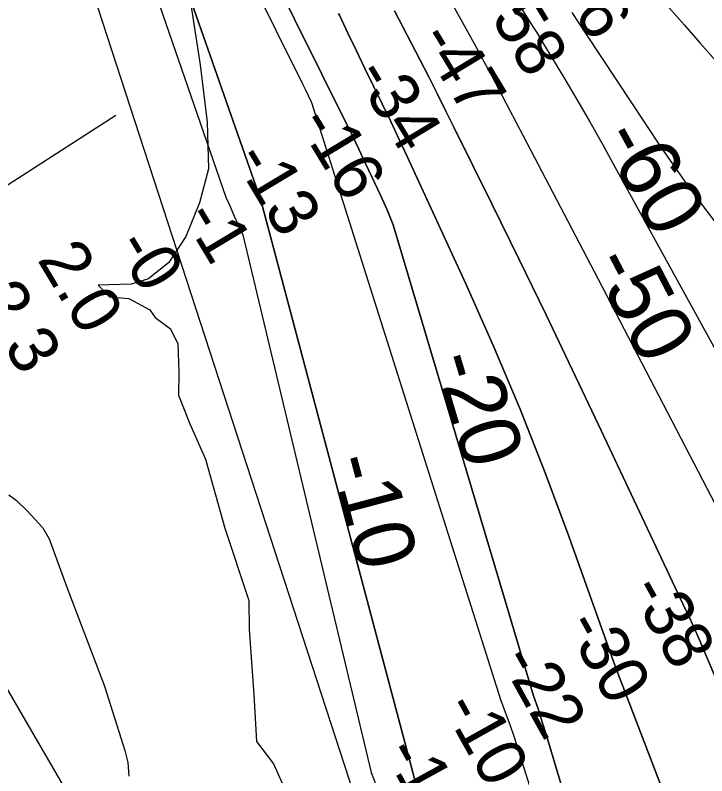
# Model space of a CAD drawing. Extents: x 3704301 to 3742427, y 506229 to 532009.
# Drawn here: x 3730131 to 3731074, y 512674 to 513710 of the extents above; entities that cross this region are included whole.
import ezdxf

# ---------------------------------------------------------------- set-up
doc = ezdxf.new("R2010")
doc.units = 0
for name, color, linetype in [('V-RIVR-EDGE', 7, 'Continuous'), ('V-RIVR-RANG', 7, 'Continuous'), ('V-RRAP-FSHR', 7, 'Continuous'), ('V-SITE-VEGE', 7, 'Continuous'), ('V-TOPO-DPTH', 7, 'Continuous'), ('V-TOPO-MAJR', 7, 'Continuous'), ('V-TOPO-MAJR-IDEN', 7, 'Continuous'), ('V-TOPO-MINR', 7, 'Continuous'), ('V-TOPO-MINR-IDEN', 7, 'Continuous'), ('V-TOPO-WATR', 7, 'Continuous')]:
    doc.layers.add(name, color=color, linetype=linetype)

msp = doc.modelspace()

# ---------------------------------------------------------------- linework, layer by layer
at = {"layer": 'V-RIVR-EDGE'}
msp.add_lwpolyline([(3730369.5, 513733.7), (3730383.7, 513642.4), (3730393.1, 513564.3), (3730394.8, 513500.7), (3730382.6, 513454.5), (3730363.9, 513408.3), (3730341, 513373), (3730313.3, 513350.8), (3730289.3, 513343.7), (3730244.3, 513342), (3730259.9, 513326.3), (3730286.3, 513323.9), (3730315, 513308.8), (3730322.2, 513298), (3730343.2, 513282.9), (3730353.3, 513262.5), (3730354.5, 513224.1), (3730353.8, 513192.2), (3730369.3, 513153.2), (3730390.8, 513105.1), (3730417, 513011.4), (3730449.7, 512912.8), (3730450.2, 512873.2), (3730456.6, 512784.4), (3730460.1, 512720.7), (3730483.4, 512690), (3730503.7, 512645.6)], dxfattribs=at)
at = {"layer": 'V-RIVR-RANG'}
msp.add_line((3729679.7, 513195.6), (3730268.7, 513573.9), dxfattribs=at)
at = {"layer": 'V-RRAP-FSHR'}
msp.add_lwpolyline([(3729896.6, 513176.9), (3730283.4, 512510.6), (3730452.4, 512216.2), (3730512.5, 512079.6), (3730590.6, 511915.2)], dxfattribs=at)
at = {"layer": 'V-SITE-VEGE'}
msp.add_lwpolyline([(3730122.9, 513056.4), (3730133.3, 513048.7), (3730147.9, 513034.8), (3730169.1, 513011.7), (3730177.9, 512996.6), (3730201.7, 512930.8), (3730253.2, 512795.9), (3730280.8, 512708.4), (3730285, 512691.9), (3730286.1, 512673.4)], dxfattribs=at)
at = {"layer": 'V-TOPO-DPTH'}
for points in [[(3729727.7, 514846.1), (3729772, 514770.3), (3729815.8, 514694), (3729858.6, 514617.3), (3729900.9, 514540.3), (3730067.5, 514232.9), (3730075.4, 514217.6), (3730083.1, 514202.1), (3730090.2, 514186.3), (3730097, 514170.4), (3730123.6, 514105.2), (3730126.7, 514096.7), (3730129.4, 514088.1), (3730131.4, 514079.4), (3730133, 514070.5), (3730134.4, 514061.6), (3730135.9, 514052.6), (3730599.4, 512629.4), (3730757, 511917.3), (3730876, 511918.7)], [(3730227.8, 514139.1), (3730466.2, 513458.2), (3730675.3, 512671.5), (3730679.1, 512660), (3730682.9, 512648.5), (3730785.8, 512327.2), (3730799.7, 512282), (3730812.9, 512236.5), (3730824.8, 512190.7), (3730836.1, 512144.7), (3730846.5, 512099.5), (3730851.6, 512075.9), (3730856.3, 512052.2), (3730860.3, 512028.4), (3730863.8, 512004.5), (3730868, 511973.6), (3730873.6, 511934.3), (3730876, 511918.7)], [(3730876, 511918.7), (3730873.6, 511934.3), (3730868, 511973.6), (3730863.8, 512004.5), (3730860.3, 512028.4), (3730856.3, 512052.2), (3730851.6, 512075.9), (3730846.5, 512099.5), (3730836.1, 512144.7), (3730824.8, 512190.7), (3730812.9, 512236.5), (3730799.7, 512282), (3730785.8, 512327.2), (3730682.9, 512648.5), (3730679.1, 512660), (3730675.3, 512671.5), (3730466.2, 513458.2), (3730227.8, 514139.1)], [(3730914, 512532.5), (3730855.5, 512728.8), (3730849.9, 512747), (3730844.1, 512765), (3730837.9, 512783), (3730646.5, 513424.6), (3730638.2, 513444.8), (3730629.3, 513464.7), (3730605, 513516.8), (3730600.4, 513526.6), (3730595.7, 513536.3), (3730591, 513546), (3730586.3, 513555.7), (3730512.3, 513704.4), (3730470.8, 513788.5)], [(3730470.8, 513788.5), (3730512.3, 513704.4), (3730586.3, 513555.7), (3730591, 513546), (3730595.7, 513536.3), (3730600.4, 513526.6), (3730605, 513516.8), (3730629.3, 513464.7), (3730638.2, 513444.8), (3730646.5, 513424.6), (3730837.9, 512783), (3730844.1, 512765), (3730849.9, 512747), (3730855.5, 512728.8), (3730914, 512532.5)], [(3731185.6, 512207.1), (3730949.3, 512823.2), (3730886.6, 512999), (3730854, 513086.4), (3730819.9, 513173.1), (3730783.5, 513259), (3730745.6, 513344.2), (3730666, 513516.4), (3730654.7, 513540.7), (3730643.2, 513565), (3730631.6, 513589.1), (3730619.8, 513613.2), (3730608, 513637.3), (3730596.4, 513661.4), (3730584.8, 513685.6), (3730573.4, 513709.8), (3730572.2, 513712.4)], [(3730572.2, 513712.4), (3730573.4, 513709.8), (3730584.8, 513685.6), (3730596.4, 513661.4), (3730608, 513637.3), (3730619.8, 513613.2), (3730631.6, 513589.1), (3730643.2, 513565), (3730654.7, 513540.7), (3730666, 513516.4), (3730745.6, 513344.2), (3730783.5, 513259), (3730819.9, 513173.1), (3730854, 513086.4), (3730886.6, 512999), (3730949.3, 512823.2), (3731185.6, 512207.1)], [(3731095.4, 512784.9), (3731062.1, 512863), (3731058.1, 512872.2), (3731054.1, 512881.3), (3731049.9, 512890.4), (3731045.7, 512899.4), (3730926.6, 513151.8), (3730890.7, 513227.4), (3730854.5, 513302.9), (3730817.9, 513378.1), (3730781, 513453.2), (3730729.4, 513557.5), (3730718, 513580.3), (3730706.5, 513603.1), (3730695, 513625.9), (3730683.3, 513648.5), (3730648.4, 513716.1)], [(3731095.4, 512784.9), (3731062.1, 512863), (3731058.1, 512872.2), (3731054.1, 512881.3), (3731049.9, 512890.4), (3731045.7, 512899.4), (3730926.6, 513151.8), (3730890.7, 513227.4), (3730854.5, 513302.9), (3730817.9, 513378.1), (3730781, 513453.2), (3730729.4, 513557.5), (3730718, 513580.3), (3730706.5, 513603.1), (3730695, 513625.9), (3730683.3, 513648.5), (3730648.4, 513716.1)]]:
    msp.add_lwpolyline(points, dxfattribs=at)
at = {"layer": 'V-TOPO-MAJR'}
msp.add_lwpolyline([(3730658.7, 513848.6), (3730759.1, 513667.5), (3730765.8, 513655.2), (3730772.5, 513642.9), (3730779.2, 513630.6), (3730785.7, 513618.2), (3730823.8, 513545.8), (3730849.3, 513497.2), (3730874.8, 513448.6), (3730900.2, 513399.9), (3730925.6, 513351.2), (3731133.7, 512951.4), (3731138.9, 512941.3), (3731144.1, 512931.1), (3731149.2, 512921), (3731154.4, 512910.8), (3731454.7, 512313), (3731625.9, 511927.9)], dxfattribs=at)
at = {"layer": 'V-TOPO-MINR'}
for points in [[(3730386.3, 514407.7), (3730837.5, 513693.7), (3730840.2, 513689.5), (3730842.8, 513685.3), (3730845.4, 513681), (3730848, 513676.7), (3730879, 513625.2), (3730896.8, 513595), (3730914.5, 513564.7), (3730931.8, 513534.2), (3730948.8, 513503.6), (3731201.1, 513045.4)], [(3730227.8, 514139.1), (3730466.2, 513458.2), (3730675.3, 512671.5), (3730679.1, 512660), (3730682.9, 512648.5), (3730785.8, 512327.2), (3730799.7, 512282), (3730812.9, 512236.5), (3730824.8, 512190.7), (3730836.1, 512144.7), (3730846.5, 512099.5), (3730851.6, 512075.9), (3730856.3, 512052.2), (3730860.3, 512028.4), (3730863.8, 512004.5), (3730868, 511973.6), (3730873.6, 511934.3), (3730876, 511918.7)], [(3730241.3, 513975.1), (3730418.3, 513461.9), (3730424.2, 513449.2), (3730430.1, 513436.4), (3730435.9, 513423.7), (3730441.8, 513410.9), (3730616.7, 512678.4), (3730623.1, 512662.2), (3730629.4, 512646.1), (3730635.4, 512629.8), (3730641.3, 512613.4), (3730664.9, 512546.1), (3730681.4, 512495.8), (3730696.4, 512445.1), (3730709.3, 512393.8), (3730720.7, 512342.1), (3730736.4, 512263.3), (3730739.7, 512244.9), (3730821.7, 511918.1)], [(3730414, 513836.3), (3730523.1, 513616.7), (3730527.3, 513608.1), (3730531.3, 513599.5), (3730535.2, 513590.9), (3730792.9, 512777.6), (3730799.3, 512760.7), (3730805.5, 512743.7), (3730811.3, 512726.5), (3730816.9, 512709.3), (3730837.5, 512644.2)], [(3730470.8, 513788.5), (3730512.3, 513704.4), (3730586.3, 513555.7), (3730591, 513546), (3730595.7, 513536.3), (3730600.4, 513526.6), (3730605, 513516.8), (3730629.3, 513464.7), (3730638.2, 513444.8), (3730646.5, 513424.6), (3730837.9, 512783), (3730844.1, 512765), (3730849.9, 512747), (3730855.5, 512728.8), (3730914, 512532.5)], [(3731022.6, 513720.2), (3731043.7, 513696.2), (3731064.8, 513672.2), (3731086, 513648.2)], [(3730572.2, 513712.4), (3730573.4, 513709.8), (3730584.8, 513685.6), (3730596.4, 513661.4), (3730608, 513637.3), (3730619.8, 513613.2), (3730631.6, 513589.1), (3730643.2, 513565), (3730654.7, 513540.7), (3730666, 513516.4), (3730745.6, 513344.2), (3730783.5, 513259), (3730819.9, 513173.1), (3730854, 513086.4), (3730886.6, 512999), (3730949.3, 512823.2), (3731185.6, 512207.1)], [(3730648.4, 513716.1), (3730683.3, 513648.5), (3730695, 513625.9), (3730706.5, 513603.1), (3730718, 513580.3), (3730729.4, 513557.5), (3730781, 513453.2), (3730817.9, 513378.1), (3730854.5, 513302.9), (3730890.7, 513227.4), (3730926.6, 513151.8), (3731045.7, 512899.4), (3731049.9, 512890.4), (3731054.1, 512881.3), (3731058.1, 512872.2), (3731062.1, 512863), (3731095.4, 512784.9)], [(3730890.2, 513713.8), (3730899.8, 513699.2), (3730909.3, 513684.7), (3731012.4, 513528.7), (3731052.9, 513471), (3731095.4, 513414.9)]]:
    msp.add_lwpolyline(points, dxfattribs=at)
at = {"layer": 'V-TOPO-WATR'}
msp.add_lwpolyline([(3729727.7, 514846.1), (3729772, 514770.3), (3729815.8, 514694), (3729858.6, 514617.3), (3729900.9, 514540.3), (3730067.5, 514232.9), (3730075.4, 514217.6), (3730083.1, 514202.1), (3730090.2, 514186.3), (3730097, 514170.4), (3730123.6, 514105.2), (3730126.7, 514096.7), (3730129.4, 514088.1), (3730131.4, 514079.4), (3730133, 514070.5), (3730134.4, 514061.6), (3730135.9, 514052.6), (3730599.4, 512629.4), (3730757, 511917.3)], dxfattribs=at)

# ---------------------------------------------------------------- texts
at = {"layer": 'V-RIVR-RANG'}
for s, rotation, p in [('-76', 301.2269, (3730850.4, 513781.9)), ('-58', 301.2269, (3730763.7, 513732)), ('-47', 301.2269, (3730679.4, 513678.1)), ('-34', 301.2269, (3730592, 513629.4)), ('-16', 301.2269, (3730515.3, 513563.1)), ('-13', 300.9483, (3730428.2, 513514.5)), ('-1', 300.9483, (3730359.2, 513435.1)), ('2.0', 300.9483, (3730160.7, 513377.3)), ('-0', 300.9483, (3730266, 513396.1)), ('2.3', 300.9483, (3730076.5, 513323.2)), ('-38', 299.1291, (3730967.3, 512927.5)), ('-30', 299.1291, (3730879.7, 512879.3)), ('-22', 299.1291, (3730791.6, 512832)), ('-10', 299.1291, (3730713.3, 512767.1)), ('-11', 298.8483, (3730633.1, 512706))]:
    msp.add_text(s, height=67, rotation=rotation, dxfattribs=at).set_placement(p)
at = {"layer": 'V-TOPO-MAJR-IDEN'}
msp.add_text('-50', height=83, rotation=297.4894, dxfattribs=at).set_placement((3730914.8, 513372.1))
at = {"layer": 'V-TOPO-MINR-IDEN'}
for s, rotation, p in [('-60', 298.83, (3730927.2, 513542.9)), ('-20', 286.6083, (3730701.2, 513241.5)), ('-10', 284.8876, (3730560.5, 513103.6))]:
    msp.add_text(s, height=83, rotation=rotation, dxfattribs=at).set_placement(p)

doc.saveas('drawing.dxf')
